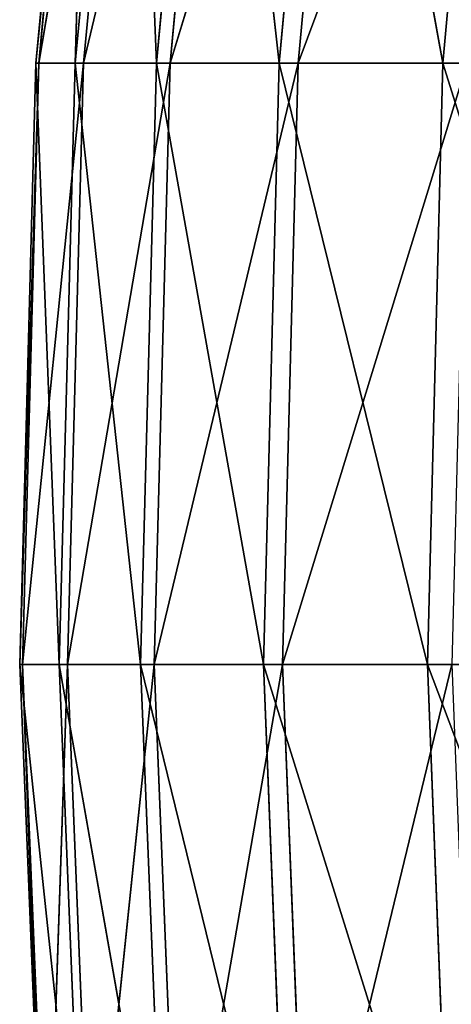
# Model space of a CAD drawing. Extents: x 204 to 284, y 75 to 194.
# Tile 257 of 656: x 203.59 to 205.54, y 113.43 to 117.88. Entities that reach past the tile are written whole.
import ezdxf

# ---------------------------------------------------------------- set-up
doc = ezdxf.new("R2010")
doc.units = 0
doc.header["$LTSCALE"] = 25.4
doc.layers.get('0').update_dxf_attribs({"color": 13, "linetype": 'CONTINUOUS'})

# ---------------------------------------------------------------- blocks, each defined once
blk = doc.blocks.new('BRAZOS-6948-8057_STL_1')
at = {"color": 9}
for p, q in [((1.7127, 43.3968, 81.1982), (1.9828, 46.1037, 78.4521)), ((1.7127, 43.3968, 81.1982), (1.9828, 46.1037, 78.4521)), ((1.7127, 43.3968, 81.1982), (1.9705, 46.1037, 81.1905)), ((1.7127, 43.3968, 81.1982), (1.9705, 46.1037, 81.1905)), ((1.7251, 43.3968, 78.4421), (2.1841, 46.1037, 75.7212)), ((1.7251, 43.3968, 78.4421), (2.1841, 46.1037, 75.7212)), ((1.7251, 43.3968, 78.4421), (1.9828, 46.1037, 78.4521)), ((1.7251, 43.3968, 78.4421), (1.9828, 46.1037, 78.4521)), ((1.9705, 46.1037, 81.1905), (1.8904, 43.3968, 83.9486)), ((1.8904, 43.3968, 83.9486), (2.1471, 46.1037, 83.9231)), ((1.8904, 43.3968, 83.9486), (2.1471, 46.1037, 83.9231)), ((1.9705, 46.1037, 81.1905), (1.8904, 43.3968, 83.9486)), ((1.9276, 43.3968, 75.6934), (2.5732, 46.1037, 73.0107)), ((1.9276, 43.3968, 75.6934), (2.5732, 46.1037, 73.0107)), ((1.9276, 43.3968, 75.6934), (2.1841, 46.1037, 75.7212)), ((1.9276, 43.3968, 75.6934), (2.1841, 46.1037, 75.7212)), ((2.2575, 43.3968, 86.6802), (2.1471, 46.1037, 83.9231)), ((2.2575, 43.3968, 86.6802), (2.1471, 46.1037, 83.9231)), ((2.2575, 43.3968, 86.6802), (2.5118, 46.1037, 86.6371)), ((2.2575, 43.3968, 86.6802), (2.5118, 46.1037, 86.6371)), ((2.3193, 43.3968, 72.9652), (3.1485, 46.1037, 70.3334)), ((2.3193, 43.3968, 72.9652), (3.1485, 46.1037, 70.3334)), ((2.3193, 43.3968, 72.9652), (2.5732, 46.1037, 73.0107)), ((2.3193, 43.3968, 72.9652), (2.5732, 46.1037, 73.0107)), ((2.8122, 43.3968, 89.38), (2.5118, 46.1037, 86.6371)), ((2.8122, 43.3968, 89.38), (2.5118, 46.1037, 86.6371)), ((2.8122, 43.3968, 89.38), (3.0629, 46.1037, 89.3194)), ((2.8122, 43.3968, 89.38), (3.0629, 46.1037, 89.3194)), ((2.8983, 43.3968, 70.2705), (3.9071, 46.1037, 67.7022)), ((2.8983, 43.3968, 70.2705), (3.9071, 46.1037, 67.7022)), ((2.8983, 43.3968, 70.2705), (3.1485, 46.1037, 70.3334)), ((2.8983, 43.3968, 70.2705), (3.1485, 46.1037, 70.3334)), ((3.5518, 43.3968, 92.035), (3.0629, 46.1037, 89.3194)), ((3.5518, 43.3968, 92.035), (3.0629, 46.1037, 89.3194)), ((3.5518, 43.3968, 92.035), (3.7977, 46.1037, 91.9573)), ((3.5518, 43.3968, 92.035), (3.7977, 46.1037, 91.9573)), ((1.6393, 40.6786, 81.2004), (1.7251, 43.3968, 78.4421)), ((1.6393, 40.6786, 81.2004), (1.7251, 43.3968, 78.4421)), ((1.6393, 40.6786, 81.2004), (1.7127, 43.3968, 81.1982)), ((1.6393, 40.6786, 81.2004), (1.7127, 43.3968, 81.1982)), ((1.6517, 40.6786, 78.4392), (1.9276, 43.3968, 75.6934)), ((1.6517, 40.6786, 78.4392), (1.9276, 43.3968, 75.6934)), ((1.6517, 40.6786, 78.4392), (1.7251, 43.3968, 78.4421)), ((1.6517, 40.6786, 78.4392), (1.7251, 43.3968, 78.4421)), ((1.7251, 43.3968, 78.4421), (1.7127, 43.3968, 81.1982)), ((1.7127, 43.3968, 81.1982), (1.8904, 43.3968, 83.9486)), ((1.7127, 43.3968, 81.1982), (1.8173, 40.6786, 83.9559)), ((1.7127, 43.3968, 81.1982), (1.8904, 43.3968, 83.9486)), ((1.7251, 43.3968, 78.4421), (1.7127, 43.3968, 81.1982)), ((1.7127, 43.3968, 81.1982), (1.8173, 40.6786, 83.9559)), ((1.9276, 43.3968, 75.6934), (1.7251, 43.3968, 78.4421)), ((1.9276, 43.3968, 75.6934), (1.7251, 43.3968, 78.4421)), ((1.8173, 40.6786, 83.9559), (1.8904, 43.3968, 83.9486)), ((1.8173, 40.6786, 83.9559), (1.8904, 43.3968, 83.9486)), ((1.8546, 40.6786, 75.6855), (2.3193, 43.3968, 72.9652)), ((1.8546, 40.6786, 75.6855), (2.3193, 43.3968, 72.9652)), ((1.8546, 40.6786, 75.6855), (1.9276, 43.3968, 75.6934)), ((1.8546, 40.6786, 75.6855), (1.9276, 43.3968, 75.6934)), ((1.8904, 43.3968, 83.9486), (2.2575, 43.3968, 86.6802)), ((2.1851, 40.6786, 86.6925), (1.8904, 43.3968, 83.9486)), ((2.1851, 40.6786, 86.6925), (1.8904, 43.3968, 83.9486)), ((1.8904, 43.3968, 83.9486), (2.2575, 43.3968, 86.6802)), ((2.3193, 43.3968, 72.9652), (1.9276, 43.3968, 75.6934)), ((2.3193, 43.3968, 72.9652), (1.9276, 43.3968, 75.6934)), ((2.1851, 40.6786, 86.6925), (2.2575, 43.3968, 86.6802)), ((2.1851, 40.6786, 86.6925), (2.2575, 43.3968, 86.6802)), ((2.247, 40.6786, 72.9523), (2.8983, 43.3968, 70.2705)), ((2.247, 40.6786, 72.9523), (2.8983, 43.3968, 70.2705)), ((2.247, 40.6786, 72.9523), (2.3193, 43.3968, 72.9652)), ((2.247, 40.6786, 72.9523), (2.3193, 43.3968, 72.9652)), ((2.2575, 43.3968, 86.6802), (2.8122, 43.3968, 89.38)), ((2.7408, 40.6786, 89.3972), (2.2575, 43.3968, 86.6802)), ((2.7408, 40.6786, 89.3972), (2.2575, 43.3968, 86.6802)), ((2.2575, 43.3968, 86.6802), (2.8122, 43.3968, 89.38)), ((2.8983, 43.3968, 70.2705), (2.3193, 43.3968, 72.9652)), ((2.8983, 43.3968, 70.2705), (2.3193, 43.3968, 72.9652)), ((2.7408, 40.6786, 89.3972), (2.8122, 43.3968, 89.38)), ((2.7408, 40.6786, 89.3972), (2.8122, 43.3968, 89.38)), ((2.8122, 43.3968, 89.38), (3.5518, 43.3968, 92.035)), ((3.4817, 40.6786, 92.0572), (2.8122, 43.3968, 89.38)), ((3.4817, 40.6786, 92.0572), (2.8122, 43.3968, 89.38)), ((2.8122, 43.3968, 89.38), (3.5518, 43.3968, 92.035)), ((2.8271, 40.6786, 70.2526), (3.6618, 43.3968, 67.6223)), ((2.8271, 40.6786, 70.2526), (3.6618, 43.3968, 67.6223)), ((2.8271, 40.6786, 70.2526), (2.8983, 43.3968, 70.2705)), ((2.8271, 40.6786, 70.2526), (2.8983, 43.3968, 70.2705)), ((3.6618, 43.3968, 67.6223), (2.8983, 43.3968, 70.2705)), ((3.6618, 43.3968, 67.6223), (2.8983, 43.3968, 70.2705)), ((3.4817, 40.6786, 92.0572), (3.5518, 43.3968, 92.035)), ((3.4817, 40.6786, 92.0572), (3.5518, 43.3968, 92.035)), ((3.5518, 43.3968, 92.035), (4.4728, 43.3968, 94.6328)), ((4.4045, 40.6786, 94.6597), (3.5518, 43.3968, 92.035)), ((4.4045, 40.6786, 94.6597), (3.5518, 43.3968, 92.035)), ((3.5518, 43.3968, 92.035), (4.4728, 43.3968, 94.6328)), ((1.6517, 40.6786, 78.4392), (1.6393, 40.6786, 81.2004)), ((1.6393, 40.6786, 81.2004), (1.8173, 40.6786, 83.9559)), ((1.6393, 40.6786, 81.2004), (1.9282, 37.9618, 83.9449)), ((1.6393, 40.6786, 81.2004), (1.8173, 40.6786, 83.9559)), ((1.7506, 37.9618, 81.1971), (1.6393, 40.6786, 81.2004)), ((1.6517, 40.6786, 78.4392), (1.6393, 40.6786, 81.2004)), ((1.7506, 37.9618, 81.1971), (1.6393, 40.6786, 81.2004)), ((1.6393, 40.6786, 81.2004), (1.9282, 37.9618, 83.9449)), ((1.8546, 40.6786, 75.6855), (1.6517, 40.6786, 78.4392)), ((1.763, 37.9618, 78.4436), (1.6517, 40.6786, 78.4392)), ((1.8546, 40.6786, 75.6855), (1.6517, 40.6786, 78.4392)), ((1.763, 37.9618, 78.4436), (1.6517, 40.6786, 78.4392)), ((1.7506, 37.9618, 81.1971), (1.6517, 40.6786, 78.4392)), ((1.7506, 37.9618, 81.1971), (1.6517, 40.6786, 78.4392)), ((1.763, 37.9618, 78.4436), (1.8546, 40.6786, 75.6855)), ((1.763, 37.9618, 78.4436), (1.8546, 40.6786, 75.6855)), ((1.8173, 40.6786, 83.9559), (2.1851, 40.6786, 86.6925)), ((1.9282, 37.9618, 83.9449), (1.8173, 40.6786, 83.9559)), ((1.9282, 37.9618, 83.9449), (1.8173, 40.6786, 83.9559)), ((2.2949, 37.9618, 86.6739), (1.8173, 40.6786, 83.9559)), ((2.2949, 37.9618, 86.6739), (1.8173, 40.6786, 83.9559)), ((1.8173, 40.6786, 83.9559), (2.1851, 40.6786, 86.6925)), ((2.247, 40.6786, 72.9523), (1.8546, 40.6786, 75.6855)), ((1.9654, 37.9618, 75.6975), (1.8546, 40.6786, 75.6855)), ((2.247, 40.6786, 72.9523), (1.8546, 40.6786, 75.6855)), ((1.9654, 37.9618, 75.6975), (1.8546, 40.6786, 75.6855)), ((1.9654, 37.9618, 75.6975), (2.247, 40.6786, 72.9523)), ((1.9654, 37.9618, 75.6975), (2.247, 40.6786, 72.9523)), ((2.1851, 40.6786, 86.6925), (2.7408, 40.6786, 89.3972)), ((2.2949, 37.9618, 86.6739), (2.1851, 40.6786, 86.6925)), ((2.2949, 37.9618, 86.6739), (2.1851, 40.6786, 86.6925)), ((2.8491, 37.9618, 89.3711), (2.1851, 40.6786, 86.6925)), ((2.8491, 37.9618, 89.3711), (2.1851, 40.6786, 86.6925)), ((2.1851, 40.6786, 86.6925), (2.7408, 40.6786, 89.3972)), ((2.8271, 40.6786, 70.2526), (2.247, 40.6786, 72.9523)), ((2.3567, 37.9618, 72.9719), (2.247, 40.6786, 72.9523)), ((2.8271, 40.6786, 70.2526), (2.247, 40.6786, 72.9523)), ((2.3567, 37.9618, 72.9719), (2.247, 40.6786, 72.9523)), ((2.3567, 37.9618, 72.9719), (2.8271, 40.6786, 70.2526)), ((2.3567, 37.9618, 72.9719), (2.8271, 40.6786, 70.2526)), ((2.7408, 40.6786, 89.3972), (3.4817, 40.6786, 92.0572)), ((2.8491, 37.9618, 89.3711), (2.7408, 40.6786, 89.3972)), ((2.8491, 37.9618, 89.3711), (2.7408, 40.6786, 89.3972)), ((3.588, 37.9618, 92.0236), (2.7408, 40.6786, 89.3972)), ((3.588, 37.9618, 92.0236), (2.7408, 40.6786, 89.3972)), ((2.7408, 40.6786, 89.3972), (3.4817, 40.6786, 92.0572)), ((3.592, 40.6786, 67.5995), (2.8271, 40.6786, 70.2526)), ((2.9351, 37.9618, 70.2798), (2.8271, 40.6786, 70.2526)), ((3.592, 40.6786, 67.5995), (2.8271, 40.6786, 70.2526)), ((2.9351, 37.9618, 70.2798), (2.8271, 40.6786, 70.2526)), ((2.9351, 37.9618, 70.2798), (3.592, 40.6786, 67.5995)), ((2.9351, 37.9618, 70.2798), (3.592, 40.6786, 67.5995)), ((3.4817, 40.6786, 92.0572), (4.4045, 40.6786, 94.6597)), ((3.588, 37.9618, 92.0236), (3.4817, 40.6786, 92.0572)), ((3.588, 37.9618, 92.0236), (3.4817, 40.6786, 92.0572)), ((4.5081, 37.9618, 94.6189), (3.4817, 40.6786, 92.0572)), ((4.5081, 37.9618, 94.6189), (3.4817, 40.6786, 92.0572)), ((3.4817, 40.6786, 92.0572), (4.4045, 40.6786, 94.6597))]:
    blk.add_line(p, q, dxfattribs=at)
mesh = blk.add_polyface(dxfattribs=at)
corners = [(1.9828, 46.1037, 78.4521), (1.7251, 43.3968, 78.4421), (1.7127, 43.3968, 81.1982)]
mesh.append_faces([[corners[k] for k in face] for face in [(0, 1, 2)]], dxfattribs={"color": 9})
mesh = blk.add_polyface(dxfattribs=at)
corners = [(1.9828, 46.1037, 78.4521), (1.7127, 43.3968, 81.1982), (1.9705, 46.1037, 81.1905)]
mesh.append_faces([[corners[k] for k in face] for face in [(0, 1, 2)]], dxfattribs={"color": 9})
mesh = blk.add_polyface(dxfattribs=at)
corners = [(1.9705, 46.1037, 81.1905), (1.7127, 43.3968, 81.1982), (1.8904, 43.3968, 83.9486)]
mesh.append_faces([[corners[k] for k in face] for face in [(0, 1, 2)]], dxfattribs={"color": 9})
mesh = blk.add_polyface(dxfattribs=at)
corners = [(2.1841, 46.1037, 75.7212), (1.9276, 43.3968, 75.6934), (1.7251, 43.3968, 78.4421)]
mesh.append_faces([[corners[k] for k in face] for face in [(0, 1, 2)]], dxfattribs={"color": 9})
mesh = blk.add_polyface(dxfattribs=at)
corners = [(2.1841, 46.1037, 75.7212), (1.7251, 43.3968, 78.4421), (1.9828, 46.1037, 78.4521)]
mesh.append_faces([[corners[k] for k in face] for face in [(0, 1, 2)]], dxfattribs={"color": 9})
mesh = blk.add_polyface(dxfattribs=at)
corners = [(1.9705, 46.1037, 81.1905), (1.8904, 43.3968, 83.9486), (2.1471, 46.1037, 83.9231)]
mesh.append_faces([[corners[k] for k in face] for face in [(0, 1, 2)]], dxfattribs={"color": 9})
mesh = blk.add_polyface(dxfattribs=at)
corners = [(2.1471, 46.1037, 83.9231), (1.8904, 43.3968, 83.9486), (2.2575, 43.3968, 86.6802)]
mesh.append_faces([[corners[k] for k in face] for face in [(0, 1, 2)]], dxfattribs={"color": 9})
mesh = blk.add_polyface(dxfattribs=at)
corners = [(2.5732, 46.1037, 73.0107), (2.3193, 43.3968, 72.9652), (1.9276, 43.3968, 75.6934)]
mesh.append_faces([[corners[k] for k in face] for face in [(0, 1, 2)]], dxfattribs={"color": 9})
mesh = blk.add_polyface(dxfattribs=at)
corners = [(2.5732, 46.1037, 73.0107), (1.9276, 43.3968, 75.6934), (2.1841, 46.1037, 75.7212)]
mesh.append_faces([[corners[k] for k in face] for face in [(0, 1, 2)]], dxfattribs={"color": 9})
mesh = blk.add_polyface(dxfattribs=at)
corners = [(2.5118, 46.1037, 86.6371), (2.1471, 46.1037, 83.9231), (2.2575, 43.3968, 86.6802)]
mesh.append_faces([[corners[k] for k in face] for face in [(0, 1, 2)]], dxfattribs={"color": 9})
mesh = blk.add_polyface(dxfattribs=at)
corners = [(2.5118, 46.1037, 86.6371), (2.2575, 43.3968, 86.6802), (2.8122, 43.3968, 89.38)]
mesh.append_faces([[corners[k] for k in face] for face in [(0, 1, 2)]], dxfattribs={"color": 9})
mesh = blk.add_polyface(dxfattribs=at)
corners = [(3.1485, 46.1037, 70.3334), (2.8983, 43.3968, 70.2705), (2.3193, 43.3968, 72.9652)]
mesh.append_faces([[corners[k] for k in face] for face in [(0, 1, 2)]], dxfattribs={"color": 9})
mesh = blk.add_polyface(dxfattribs=at)
corners = [(3.1485, 46.1037, 70.3334), (2.3193, 43.3968, 72.9652), (2.5732, 46.1037, 73.0107)]
mesh.append_faces([[corners[k] for k in face] for face in [(0, 1, 2)]], dxfattribs={"color": 9})
mesh = blk.add_polyface(dxfattribs=at)
corners = [(2.5118, 46.1037, 86.6371), (2.8122, 43.3968, 89.38), (3.0629, 46.1037, 89.3194)]
mesh.append_faces([[corners[k] for k in face] for face in [(0, 1, 2)]], dxfattribs={"color": 9})
mesh = blk.add_polyface(dxfattribs=at)
corners = [(3.0629, 46.1037, 89.3194), (2.8122, 43.3968, 89.38), (3.5518, 43.3968, 92.035)]
mesh.append_faces([[corners[k] for k in face] for face in [(0, 1, 2)]], dxfattribs={"color": 9})
mesh = blk.add_polyface(dxfattribs=at)
corners = [(3.9071, 46.1037, 67.7022), (3.6618, 43.3968, 67.6223), (2.8983, 43.3968, 70.2705)]
mesh.append_faces([[corners[k] for k in face] for face in [(0, 1, 2)]], dxfattribs={"color": 9})
mesh = blk.add_polyface(dxfattribs=at)
corners = [(3.9071, 46.1037, 67.7022), (2.8983, 43.3968, 70.2705), (3.1485, 46.1037, 70.3334)]
mesh.append_faces([[corners[k] for k in face] for face in [(0, 1, 2)]], dxfattribs={"color": 9})
mesh = blk.add_polyface(dxfattribs=at)
corners = [(3.0629, 46.1037, 89.3194), (3.5518, 43.3968, 92.035), (3.7977, 46.1037, 91.9573)]
mesh.append_faces([[corners[k] for k in face] for face in [(0, 1, 2)]], dxfattribs={"color": 9})
mesh = blk.add_polyface(dxfattribs=at)
corners = [(3.7977, 46.1037, 91.9573), (3.5518, 43.3968, 92.035), (4.4728, 43.3968, 94.6328)]
mesh.append_faces([[corners[k] for k in face] for face in [(0, 1, 2)]], dxfattribs={"color": 9})
mesh = blk.add_polyface(dxfattribs=at)
corners = [(1.7251, 43.3968, 78.4421), (1.6517, 40.6786, 78.4392), (1.6393, 40.6786, 81.2004)]
mesh.append_faces([[corners[k] for k in face] for face in [(0, 1, 2)]], dxfattribs={"color": 9})
mesh = blk.add_polyface(dxfattribs=at)
corners = [(1.7251, 43.3968, 78.4421), (1.6393, 40.6786, 81.2004), (1.7127, 43.3968, 81.1982)]
mesh.append_faces([[corners[k] for k in face] for face in [(0, 1, 2)]], dxfattribs={"color": 9})
mesh = blk.add_polyface(dxfattribs=at)
corners = [(1.7127, 43.3968, 81.1982), (1.6393, 40.6786, 81.2004), (1.8173, 40.6786, 83.9559)]
mesh.append_faces([[corners[k] for k in face] for face in [(0, 1, 2)]], dxfattribs={"color": 9})
mesh = blk.add_polyface(dxfattribs=at)
corners = [(1.9276, 43.3968, 75.6934), (1.8546, 40.6786, 75.6855), (1.6517, 40.6786, 78.4392)]
mesh.append_faces([[corners[k] for k in face] for face in [(0, 1, 2)]], dxfattribs={"color": 9})
mesh = blk.add_polyface(dxfattribs=at)
corners = [(1.9276, 43.3968, 75.6934), (1.6517, 40.6786, 78.4392), (1.7251, 43.3968, 78.4421)]
mesh.append_faces([[corners[k] for k in face] for face in [(0, 1, 2)]], dxfattribs={"color": 9})
mesh = blk.add_polyface(dxfattribs=at)
corners = [(1.7127, 43.3968, 81.1982), (1.8173, 40.6786, 83.9559), (1.8904, 43.3968, 83.9486)]
mesh.append_faces([[corners[k] for k in face] for face in [(0, 1, 2)]], dxfattribs={"color": 9})
mesh = blk.add_polyface(dxfattribs=at)
corners = [(1.8904, 43.3968, 83.9486), (1.8173, 40.6786, 83.9559), (2.1851, 40.6786, 86.6925)]
mesh.append_faces([[corners[k] for k in face] for face in [(0, 1, 2)]], dxfattribs={"color": 9})
mesh = blk.add_polyface(dxfattribs=at)
corners = [(2.3193, 43.3968, 72.9652), (2.247, 40.6786, 72.9523), (1.8546, 40.6786, 75.6855)]
mesh.append_faces([[corners[k] for k in face] for face in [(0, 1, 2)]], dxfattribs={"color": 9})
mesh = blk.add_polyface(dxfattribs=at)
corners = [(2.3193, 43.3968, 72.9652), (1.8546, 40.6786, 75.6855), (1.9276, 43.3968, 75.6934)]
mesh.append_faces([[corners[k] for k in face] for face in [(0, 1, 2)]], dxfattribs={"color": 9})
mesh = blk.add_polyface(dxfattribs=at)
corners = [(2.2575, 43.3968, 86.6802), (1.8904, 43.3968, 83.9486), (2.1851, 40.6786, 86.6925)]
mesh.append_faces([[corners[k] for k in face] for face in [(0, 1, 2)]], dxfattribs={"color": 9})
mesh = blk.add_polyface(dxfattribs=at)
corners = [(2.2575, 43.3968, 86.6802), (2.1851, 40.6786, 86.6925), (2.7408, 40.6786, 89.3972)]
mesh.append_faces([[corners[k] for k in face] for face in [(0, 1, 2)]], dxfattribs={"color": 9})
mesh = blk.add_polyface(dxfattribs=at)
corners = [(2.8983, 43.3968, 70.2705), (2.8271, 40.6786, 70.2526), (2.247, 40.6786, 72.9523)]
mesh.append_faces([[corners[k] for k in face] for face in [(0, 1, 2)]], dxfattribs={"color": 9})
mesh = blk.add_polyface(dxfattribs=at)
corners = [(2.8983, 43.3968, 70.2705), (2.247, 40.6786, 72.9523), (2.3193, 43.3968, 72.9652)]
mesh.append_faces([[corners[k] for k in face] for face in [(0, 1, 2)]], dxfattribs={"color": 9})
mesh = blk.add_polyface(dxfattribs=at)
corners = [(2.2575, 43.3968, 86.6802), (2.7408, 40.6786, 89.3972), (2.8122, 43.3968, 89.38)]
mesh.append_faces([[corners[k] for k in face] for face in [(0, 1, 2)]], dxfattribs={"color": 9})
mesh = blk.add_polyface(dxfattribs=at)
corners = [(2.8122, 43.3968, 89.38), (2.7408, 40.6786, 89.3972), (3.4817, 40.6786, 92.0572)]
mesh.append_faces([[corners[k] for k in face] for face in [(0, 1, 2)]], dxfattribs={"color": 9})
mesh = blk.add_polyface(dxfattribs=at)
corners = [(2.8122, 43.3968, 89.38), (3.4817, 40.6786, 92.0572), (3.5518, 43.3968, 92.035)]
mesh.append_faces([[corners[k] for k in face] for face in [(0, 1, 2)]], dxfattribs={"color": 9})
mesh = blk.add_polyface(dxfattribs=at)
corners = [(3.6618, 43.3968, 67.6223), (3.592, 40.6786, 67.5995), (2.8271, 40.6786, 70.2526)]
mesh.append_faces([[corners[k] for k in face] for face in [(0, 1, 2)]], dxfattribs={"color": 9})
mesh = blk.add_polyface(dxfattribs=at)
corners = [(3.6618, 43.3968, 67.6223), (2.8271, 40.6786, 70.2526), (2.8983, 43.3968, 70.2705)]
mesh.append_faces([[corners[k] for k in face] for face in [(0, 1, 2)]], dxfattribs={"color": 9})
mesh = blk.add_polyface(dxfattribs=at)
corners = [(3.5518, 43.3968, 92.035), (3.4817, 40.6786, 92.0572), (4.4045, 40.6786, 94.6597)]
mesh.append_faces([[corners[k] for k in face] for face in [(0, 1, 2)]], dxfattribs={"color": 9})
mesh = blk.add_polyface(dxfattribs=at)
corners = [(3.5518, 43.3968, 92.035), (4.4045, 40.6786, 94.6597), (4.4728, 43.3968, 94.6328)]
mesh.append_faces([[corners[k] for k in face] for face in [(0, 1, 2)]], dxfattribs={"color": 9})
mesh = blk.add_polyface(dxfattribs=at)
corners = [(1.6393, 40.6786, 81.2004), (1.9282, 37.9618, 83.9449), (1.8173, 40.6786, 83.9559)]
mesh.append_faces([[corners[k] for k in face] for face in [(0, 1, 2)]], dxfattribs={"color": 9})
mesh = blk.add_polyface(dxfattribs=at)
corners = [(1.6517, 40.6786, 78.4392), (1.7506, 37.9618, 81.1971), (1.6393, 40.6786, 81.2004)]
mesh.append_faces([[corners[k] for k in face] for face in [(0, 1, 2)]], dxfattribs={"color": 9})
mesh = blk.add_polyface(dxfattribs=at)
corners = [(1.6393, 40.6786, 81.2004), (1.7506, 37.9618, 81.1971), (1.9282, 37.9618, 83.9449)]
mesh.append_faces([[corners[k] for k in face] for face in [(0, 1, 2)]], dxfattribs={"color": 9})
mesh = blk.add_polyface(dxfattribs=at)
corners = [(1.8546, 40.6786, 75.6855), (1.763, 37.9618, 78.4436), (1.6517, 40.6786, 78.4392)]
mesh.append_faces([[corners[k] for k in face] for face in [(0, 1, 2)]], dxfattribs={"color": 9})
mesh = blk.add_polyface(dxfattribs=at)
corners = [(1.6517, 40.6786, 78.4392), (1.763, 37.9618, 78.4436), (1.7506, 37.9618, 81.1971)]
mesh.append_faces([[corners[k] for k in face] for face in [(0, 1, 2)]], dxfattribs={"color": 9})
mesh = blk.add_polyface(dxfattribs=at)
corners = [(1.8546, 40.6786, 75.6855), (1.9654, 37.9618, 75.6975), (1.763, 37.9618, 78.4436)]
mesh.append_faces([[corners[k] for k in face] for face in [(0, 1, 2)]], dxfattribs={"color": 9})
mesh = blk.add_polyface(dxfattribs=at)
corners = [(1.8173, 40.6786, 83.9559), (1.9282, 37.9618, 83.9449), (2.2949, 37.9618, 86.6739)]
mesh.append_faces([[corners[k] for k in face] for face in [(0, 1, 2)]], dxfattribs={"color": 9})
mesh = blk.add_polyface(dxfattribs=at)
corners = [(2.1851, 40.6786, 86.6925), (1.8173, 40.6786, 83.9559), (2.2949, 37.9618, 86.6739)]
mesh.append_faces([[corners[k] for k in face] for face in [(0, 1, 2)]], dxfattribs={"color": 9})
mesh = blk.add_polyface(dxfattribs=at)
corners = [(2.247, 40.6786, 72.9523), (1.9654, 37.9618, 75.6975), (1.8546, 40.6786, 75.6855)]
mesh.append_faces([[corners[k] for k in face] for face in [(0, 1, 2)]], dxfattribs={"color": 9})
mesh = blk.add_polyface(dxfattribs=at)
corners = [(2.247, 40.6786, 72.9523), (2.3567, 37.9618, 72.9719), (1.9654, 37.9618, 75.6975)]
mesh.append_faces([[corners[k] for k in face] for face in [(0, 1, 2)]], dxfattribs={"color": 9})
mesh = blk.add_polyface(dxfattribs=at)
corners = [(2.1851, 40.6786, 86.6925), (2.2949, 37.9618, 86.6739), (2.8491, 37.9618, 89.3711)]
mesh.append_faces([[corners[k] for k in face] for face in [(0, 1, 2)]], dxfattribs={"color": 9})
mesh = blk.add_polyface(dxfattribs=at)
corners = [(2.1851, 40.6786, 86.6925), (2.8491, 37.9618, 89.3711), (2.7408, 40.6786, 89.3972)]
mesh.append_faces([[corners[k] for k in face] for face in [(0, 1, 2)]], dxfattribs={"color": 9})
mesh = blk.add_polyface(dxfattribs=at)
corners = [(2.8271, 40.6786, 70.2526), (2.3567, 37.9618, 72.9719), (2.247, 40.6786, 72.9523)]
mesh.append_faces([[corners[k] for k in face] for face in [(0, 1, 2)]], dxfattribs={"color": 9})
mesh = blk.add_polyface(dxfattribs=at)
corners = [(2.8271, 40.6786, 70.2526), (2.9351, 37.9618, 70.2798), (2.3567, 37.9618, 72.9719)]
mesh.append_faces([[corners[k] for k in face] for face in [(0, 1, 2)]], dxfattribs={"color": 9})
mesh = blk.add_polyface(dxfattribs=at)
corners = [(2.7408, 40.6786, 89.3972), (2.8491, 37.9618, 89.3711), (3.588, 37.9618, 92.0236)]
mesh.append_faces([[corners[k] for k in face] for face in [(0, 1, 2)]], dxfattribs={"color": 9})
mesh = blk.add_polyface(dxfattribs=at)
corners = [(2.7408, 40.6786, 89.3972), (3.588, 37.9618, 92.0236), (3.4817, 40.6786, 92.0572)]
mesh.append_faces([[corners[k] for k in face] for face in [(0, 1, 2)]], dxfattribs={"color": 9})
mesh = blk.add_polyface(dxfattribs=at)
corners = [(3.592, 40.6786, 67.5995), (2.9351, 37.9618, 70.2798), (2.8271, 40.6786, 70.2526)]
mesh.append_faces([[corners[k] for k in face] for face in [(0, 1, 2)]], dxfattribs={"color": 9})
mesh = blk.add_polyface(dxfattribs=at)
corners = [(3.592, 40.6786, 67.5995), (3.6979, 37.9618, 67.634), (2.9351, 37.9618, 70.2798)]
mesh.append_faces([[corners[k] for k in face] for face in [(0, 1, 2)]], dxfattribs={"color": 9})
mesh = blk.add_polyface(dxfattribs=at)
corners = [(3.4817, 40.6786, 92.0572), (3.588, 37.9618, 92.0236), (4.5081, 37.9618, 94.6189)]
mesh.append_faces([[corners[k] for k in face] for face in [(0, 1, 2)]], dxfattribs={"color": 9})
mesh = blk.add_polyface(dxfattribs=at)
corners = [(3.4817, 40.6786, 92.0572), (4.5081, 37.9618, 94.6189), (4.4045, 40.6786, 94.6597)]
mesh.append_faces([[corners[k] for k in face] for face in [(0, 1, 2)]], dxfattribs={"color": 9})

msp = doc.modelspace()

# ---------------------------------------------------------------- block references
at = {"color": 0}
msp.add_blockref('BRAZOS-6948-8057_STL_1', (201.9468, 74.2844, -45.6405), dxfattribs=at)

doc.saveas('drawing.dxf')
